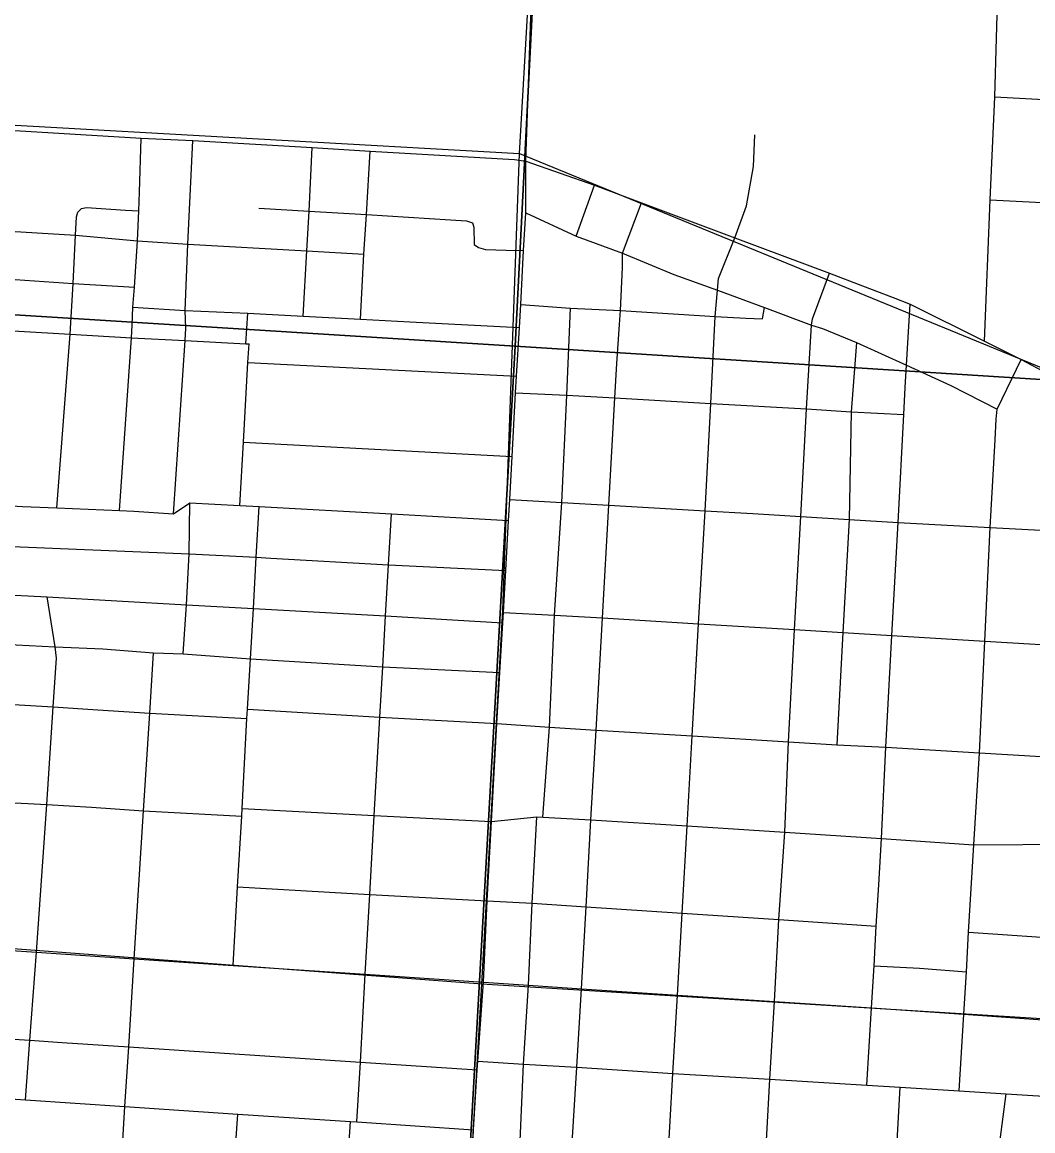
# Model space of a CAD drawing. Extents: x 114843 to 284848, y 317643 to 566895.
# Drawn here: x 209248 to 212822, y 379873 to 383793 of the extents above; entities that cross this region are included whole.
import ezdxf

# ---------------------------------------------------------------- set-up
doc = ezdxf.new("R2010")
doc.units = 0
for name, color, linetype in [('GM_X_City_Street', 7, 'Continuous'), ('GM_X_County_Road', 7, 'Continuous'), ('GM_X_Rail_Line', 7, 'Continuous'), ('GM_X_Section', 7, 'Continuous'), ('GM_X_US_Route', 7, 'Continuous')]:
    doc.layers.add(name, color=color, linetype=linetype)

msp = doc.modelspace()

# ---------------------------------------------------------------- linework, layer by layer
at = {"layer": 'GM_X_City_Street'}
for p, q in [((211207.8, 383036.6), (211272.5, 383216.8)), ((209428.4, 382868.9), (209645, 382855.5)), ((212388.5, 382796.1), (212651.6, 382665.1)), ((210039.2, 382656.1), (210045.7, 382764.2)), ((210046.2, 382589.3), (210996.1, 382541.1)), ((210030.8, 382308), (210981.4, 382257.8))]:
    msp.add_line(p, q, dxfattribs=at)
for points in [[(212651.6, 382665.1), (212671.8, 383164.7), (212687.6, 383528.7), (212700.3, 383945.3), (212718.8, 384099.8), (212721.5, 384158.4), (212723.9, 384494.6), (212743.5, 384714), (212756.2, 384941.1), (212766.7, 385180.8), (212778.3, 385430.9)], [(212687.6, 383528.7), (213123.2, 383506), (213452.6, 383487)], [(209592.4, 382066.7), (209635.2, 382677.3), (209637.2, 382721.9), (209639.2, 382785.8), (209645, 382855.5), (209655.7, 383019.4), (209660.6, 383125.4), (209663.2, 383192.2), (209669.6, 383382.4)], [(209783.1, 382054.2), (209824.2, 382667.1), (209826.6, 382711), (209824.2, 382773.2), (209833.9, 383008.4), (209852.1, 383374.6)], [(211464, 378612.3), (211492.7, 378964.9), (211501.6, 379111.9), (211518.9, 379369.9), (211528.3, 379698.4), (211549.6, 380076.2), (211565.6, 380353.1), (211582.6, 380642.9), (211599.7, 380951), (211618.2, 381269.3), (211640.2, 381665.3), (211663.1, 382065.3), (211683.9, 382445.3), (211698.6, 382752), (211706.7, 382844.9), (211710.8, 382886.2), (211768.1, 383030), (211809.9, 383143.2), (211834.4, 383282.7), (211839, 383395)], [(210242.5, 382753.9), (210254.9, 382984.6), (210262.7, 383124.7), (210274.1, 383349.4)], [(210445.1, 382742.7), (210456.2, 382973.3), (210466.3, 383112.5), (210479, 383337)], [(212671.8, 383164.7), (213107.4, 383142.1), (213440.2, 383122.9), (213725.5, 383105.3), (214112.7, 383062.4), (214504.7, 383050), (214834.2, 383014.9), (215052.6, 383003.4), (215254.3, 382992.9), (215266.5, 382992.3), (215384.7, 382986.2), (215673.2, 382967), (215885, 382953), (215997.1, 382946.2), (216295.3, 382928.2)], [(207489.9, 383155.5), (207638.1, 383147.2), (207707.2, 383144), (207737.1, 383142.6), (207816.4, 383138.8), (207917.8, 383132.7), (208013.1, 383128.6), (208096.9, 383119.5), (208193, 383114.9), (208647.2, 383086.1), (208823.7, 383075), (209164.3, 383057), (209436.8, 383040.5), (209655.7, 383019.4), (209833.9, 383008.4), (210254.9, 382984.6), (210456.2, 382973.3)], [(209370.4, 382075.7), (209418.4, 382689.7), (209428.4, 382868.9), (209436.8, 383040.5), (209440.2, 383104.5), (209442.7, 383113.1), (209445.2, 383121.8), (209458.4, 383134.2), (209475.9, 383138.3), (209614.2, 383128.6), (209660.6, 383125.4)], [(210085.4, 383135), (210262.7, 383124.7), (210466.3, 383112.5), (210763.2, 383094.3), (210820.1, 383090.1), (210840.4, 383083.7), (210845.4, 383068.7), (210846.9, 383007.1), (210862.1, 382995.9), (210887.3, 382989.4), (210959.9, 382987.1), (211021.1, 382985.2)], [(211173.7, 379531.6), (211186.6, 379716.9), (211209.4, 380097.8), (211225.8, 380375.8), (211242.6, 380665), (211258.8, 380972.6), (211278, 381289.5), (211300.3, 381686.7), (211322.7, 382085.3), (211343.6, 382464.5), (211350.8, 382586.3), (211361.1, 382723.5), (211364.3, 382773), (211371, 382925.9), (211371.5, 382976.2), (211438.8, 383153.8)], [(211029.3, 383118.5), (211207.8, 383036.6), (211371.5, 382976.2), (211553.4, 382901.2), (211706.7, 382844.9), (211873.8, 382783.6), (212039.2, 382722.3), (212078.3, 382709.6), (212199.2, 382660.3), (212375.6, 382580.7), (212532.3, 382508.8), (212695.9, 382425)], [(207512.4, 382989), (207628.1, 382983.4), (207725.6, 382978.4), (207807.2, 382972.7), (207906.5, 382966.3), (208004.6, 382960), (208084.6, 382954.9), (208182.8, 382949.2), (208404.5, 382930.5), (208638.8, 382914.5), (209154.4, 382888), (209428.4, 382868.9)], [(211823.5, 379348.6), (211830.8, 379451.3), (211843.2, 379484.4), (211853.4, 379507.5), (211860.1, 379529.9), (211867.2, 379579.1), (211871.3, 379671.8), (211881.4, 379860.3), (211891.8, 380055.4), (211908.6, 380330.2), (211924.5, 380620.1), (211945.7, 380929.5), (211958, 381248.4), (211979.5, 381645.6), (212001.7, 382045.5), (212022.3, 382425.8), (212039.2, 382722.3), (212042.8, 382744.3), (212102.9, 382905.1)], [(207536.7, 382814.2), (207617.8, 382809.6), (207717.4, 382803.8), (207792.1, 382799.4), (207895.3, 382793.8), (207992.6, 382787.5), (208074.2, 382783), (208172.2, 382777.4), (208272.9, 382767.3), (208452.7, 382752.7), (208629.7, 382741.9), (208641.3, 382740.8), (208864.1, 382725.6), (209048.4, 382712.3), (209136.8, 382707.4), (209235.9, 382700.5), (209418.4, 382689.7), (209635.2, 382677.3), (209824.2, 382667.1), (210039.2, 382656.1), (210050.7, 382655.3)], [(209639.2, 382785.8), (209824.2, 382773.2), (210045.7, 382764.2), (210242.5, 382753.9), (210445.1, 382742.7), (210618.8, 382733.8), (211007, 382714)], [(211011.9, 382794.5), (211186.8, 382781.8), (211364.3, 382773), (211569.2, 382760.6), (211698.6, 382752), (211807.2, 382745.9), (211866.2, 382744.5), (211873.8, 382783.6)], [(211090.1, 380982.1), (211112.8, 381300.1), (211130.9, 381696), (211156.8, 382095.3), (211174.9, 382473.9), (211186.8, 382781.8)], [(212235.6, 380034.5), (212251.8, 380307.7), (212260.8, 380456.3), (212268.7, 380597), (212277.4, 380743.2), (212287.1, 380906.8), (212302.9, 381229.1), (212324.3, 381624.3), (212345.6, 382024.3), (212366.7, 382405.6), (212370.6, 382501.6), (212375.6, 382580.7), (212388.5, 382796.1)], [(210017.7, 382084), (210030.8, 382308), (210046.2, 382589.3), (210050.7, 382655.3)], [(212199.2, 382660.3), (212179.8, 382414.8), (212172.5, 382034.9), (212150.5, 381634.6), (212129.5, 381238.4)], [(212562.2, 380015.1), (212578.6, 380285.8), (212587.4, 380435.6), (212595.5, 380575), (212613.9, 380884.5), (212633.3, 381209.3), (212652.3, 381604.7), (212672, 382006.4), (212688.8, 382316.4), (212692.7, 382389.4), (212695.9, 382425), (212748.2, 382532.4), (212780.6, 382600.1)], [(210993.4, 382482.7), (211174.9, 382473.9), (211343.6, 382464.5), (211683.9, 382445.3), (212022.3, 382425.8), (212179.8, 382414.8), (212366.7, 382405.6)], [(210973.1, 382105.8), (211156.8, 382095.3), (211322.7, 382085.3), (211663.1, 382065.3), (211831.9, 382055.4), (212001.7, 382045.5), (212172.5, 382034.9), (212345.6, 382024.3), (212672, 382006.4), (213008.5, 381988.7), (213354.1, 381966.3), (213686.3, 381946.9), (214061.7, 381924.6), (214451.3, 381899), (214810.1, 381877.2), (215234.1, 381852.5), (215655, 381826.8), (216019.7, 381805.4), (216387.3, 381783.8)], [(209212, 382082.7), (209249.3, 382080.6), (209370.4, 382075.7), (209592.4, 382066.7), (209643.4, 382064.6), (209783.1, 382054.2), (209841.1, 382093.9), (210017.7, 382084), (210085.8, 382080.2), (210554.5, 382054.3), (210968.7, 382030.7)], [(209817.6, 381560.1), (209828.8, 381732.9), (209838.9, 381912.7), (209841.1, 382093.9)], [(209994, 380458.2), (210010.3, 380735.5), (210024.5, 380985.8), (210025.7, 381012.8), (210043.2, 381331), (210045.2, 381363.6), (210055.4, 381542.2), (210065.8, 381719.8), (210076.1, 381901.5), (210085.8, 382080.2)], [(210431.6, 379904.9), (210444.2, 380115.4), (210461.4, 380427.5), (210477.8, 380708.7), (210493.5, 380988), (210513.1, 381335.2), (210523.2, 381513.2), (210533.7, 381693.6), (210544.2, 381874.5), (210554.5, 382054.3)], [(208970.3, 381946.2), (209126.5, 381942.4), (209838.9, 381912.7), (210076.1, 381901.5), (210128.1, 381898.5)], [(210128.1, 381898.5), (210544.2, 381874.5), (210958.5, 381854.5)], [(209152.3, 381770.8), (209336.6, 381761.6), (209828.8, 381732.9), (210065.8, 381719.8), (210533.7, 381693.6), (210948.1, 381669.6)], [(209260.5, 379983.2), (209274.8, 380193.2), (209298.3, 380504.6), (209335.8, 381026.4), (209358.3, 381372.1), (209369.8, 381544.7), (209365.3, 381584.9), (209336.6, 381761.6)], [(210950.1, 381705.6), (211130.9, 381696), (211300.3, 381686.7), (211640.2, 381665.3), (211979.5, 381645.6), (212150.5, 381634.6), (212324.3, 381624.3), (212652.3, 381604.7), (212988.7, 381584.9), (213332.8, 381566.8), (213664.8, 381547.2), (214037.6, 381524), (214427.8, 381501.3), (214786.8, 381480.5), (215211.4, 381453.3), (215630.4, 381427.5), (215996, 381404.4), (216361, 381381.4)], [(206738.5, 381451.4), (206988.2, 381489.1), (207224.2, 381525.5), (207483.3, 381565), (207728.1, 381601.7), (207965.4, 381638.2), (208150.3, 381657.5), (208202.6, 381654.4), (208362.4, 381645), (208515.3, 381635.1), (208563.9, 381632.3), (208734.4, 381620), (208963.4, 381607.2), (209181.3, 381594.3), (209365.3, 381584.9), (209533.1, 381576.9), (209712.9, 381563.5), (209817.6, 381560.1), (210055.4, 381542.2), (210523.2, 381513.2), (210937.7, 381494.2)], [(209456.5, 377601.7), (209475.8, 377930.8), (209499.9, 378265), (209510.3, 378427.9), (209527.1, 378676.8), (209540.3, 378886.5), (209553.1, 379094.3), (209567.9, 379303.4), (209584.3, 379513.5), (209597.8, 379738.8), (209611.5, 379959.4), (209625.2, 380170.3), (209644, 380481.7), (209677.5, 381005.1), (209700.1, 381350.3), (209712.9, 381563.5)], [(206782.4, 381156.8), (207033, 381196.4), (207269.7, 381229.7), (207528.7, 381270.2), (207773.2, 381306.2), (208014.2, 381343.1), (208247.4, 381377.3), (208399, 381399.5), (208549.4, 381420.3), (208722.6, 381409.3), (208951.3, 381395.9), (209197.7, 381381.5), (209358.3, 381372.1), (209515.2, 381362.1), (209700.1, 381350.3), (210043.2, 381331)], [(210045.2, 381363.6), (210513.1, 381335.2), (210927, 381313.4), (211112.8, 381300.1), (211278, 381289.5), (211618.2, 381269.3), (211958, 381248.4), (212129.5, 381238.4), (212302.9, 381229.1), (212633.3, 381209.3), (212971.3, 381189.3), (213311.1, 381168), (213511.6, 381157.1), (213643.2, 381151.4), (214016.4, 381125.5), (214406.7, 381103.8), (214763.4, 381082.9), (215189.4, 381056.3), (215605.7, 381030.3), (215970.1, 381006.9), (216336.5, 380986.2), (216674.8, 380968.2)], [(206826.9, 380864.1), (207078.3, 380902.2), (207314.6, 380938.2), (207572.8, 380977.1), (207817.1, 381014.5), (208059.9, 381051.2), (208296.4, 381086.5), (208443.5, 381108.4), (208588.4, 381130.3), (208601.5, 381066.6), (208702.3, 381064.1), (208931.6, 381050.2), (209177.9, 381035.7), (209335.8, 381026.4), (209493.7, 381017.4), (209677.5, 381005.1), (210024.5, 380985.8)], [(210025.7, 381012.8), (210493.5, 380988), (210908, 380966.3), (211068.3, 380983.3), (211090.1, 380982.1), (211258.8, 380972.6), (211599.7, 380951), (211945.7, 380929.5), (212287.1, 380906.8), (212613.9, 380884.5), (212958.7, 380886.6), (212991.7, 380884.6), (213278.1, 380866.1), (213490.8, 380843.1), (213626.4, 380828.6), (213999.6, 380806.1), (214389.2, 380782.7), (214746.4, 380760.7), (215169.6, 380733.6), (215585.2, 380708.3), (215950.9, 380684), (216316.2, 380665.2), (216745.4, 380639.3), (217020.3, 380622.5)], [(210958.7, 378998.3), (210967.4, 379141.7), (210984.8, 379401.8), (210990.3, 379540.3), (211004.2, 379728.8), (211021, 380108.4), (211039.3, 380388.3), (211051.7, 380678.3), (211068.3, 380983.3)], [(210010.3, 380735.5), (210477.8, 380708.7), (210892.4, 380686.2), (211051.7, 380678.3), (211242.6, 380665), (211582.6, 380642.9), (211924.5, 380620.1), (212268.7, 380597)], [(207660.5, 380393.2), (207904.8, 380431.1), (208148.5, 380466.8), (208383.3, 380502.2), (208532.5, 380524.6), (208657.8, 380547.3), (208682, 380549.5), (208715.5, 380550.6), (208871.4, 380535.4), (209046.6, 380521.5), (209139, 380515.3), (209298.3, 380504.6), (209644, 380481.7), (209994, 380458.2), (210461.4, 380427.5), (210880, 380398.7), (211039.3, 380388.3), (211225.8, 380375.8), (211565.6, 380353.1), (211908.6, 380330.2), (212251.8, 380307.7), (212578.6, 380285.8), (212957, 380258.9)], [(212595.5, 380575), (212972.9, 380549.9), (213259.1, 380531.4), (213481.8, 380515.2), (213608.3, 380508.9), (213982.3, 380485.2), (214371.9, 380463), (214726.9, 380440.7), (215150.5, 380415.2), (215565.7, 380389.7), (215931.1, 380367.4)], [(212260.8, 380456.3), (212422.1, 380447.8), (212587.4, 380435.6)], [(208840.5, 380198.3), (208886.2, 380208.9), (208949.8, 380215), (209029.1, 380209.6), (209274.8, 380193.2), (209389.4, 380185.7), (209625.2, 380170.3), (210444.2, 380115.4), (210857.3, 380088.4)], [(210859.1, 380119.2), (211021, 380108.4), (211209.4, 380097.8), (211549.6, 380076.2), (211891.8, 380055.4), (212235.6, 380034.5), (212353.5, 380027.8), (212562.2, 380015.1), (212727.6, 380003.9), (213126.9, 379979.3), (213579.1, 379952.6)], [(212246, 378175.6), (212242.1, 378483.1), (212266.8, 378888.4), (212315, 379319), (212331.7, 379644.5), (212353.5, 380027.8)], [(208813.7, 380012.6), (209014.8, 379999.2), (209260.5, 379983.2), (209611.5, 379959.4), (210010.4, 379932.2), (210409.6, 379906.1), (210431.6, 379904.9), (210844.2, 379876.2)], [(212568.2, 377126.7), (212583.9, 377423), (212565.4, 377520.8), (212584.9, 377732.9), (212630.1, 378155.2), (212615.2, 378460.8), (212625.1, 378657.9), (212635.4, 378867.7), (212655.6, 379276.2), (212673.9, 379588.2), (212727.6, 380003.9)], [(209952.9, 379068.1), (209966.5, 379277.9), (209979.1, 379485.5), (209996, 379712), (210010.4, 379932.2)], [(210274.4, 377888), (210294.7, 378224.1), (210305.9, 378379.4), (210323.4, 378623.6), (210338.1, 378835), (210352.6, 379042.8), (210366, 379250.2), (210380.4, 379459.1), (210394.9, 379685.4), (210409.6, 379906.1)]]:
    msp.add_lwpolyline(points, dxfattribs=at)
at = {"layer": 'GM_X_County_Road'}
msp.add_line((211029.7, 383301.9), (211054.7, 384020.1), dxfattribs=at)
msp.add_lwpolyline([(210838.2, 379738), (210844.2, 379876.2), (210857.3, 380088.4), (210859.1, 380119.2), (210880, 380398.7), (210892.4, 380686.2), (210908, 380966.3), (210927, 381313.4), (210937.7, 381494.2), (210948.1, 381669.6), (210950.1, 381705.6), (210958.5, 381854.5), (210968.7, 382030.7), (210973.1, 382105.8), (210981.4, 382257.8), (210993.4, 382482.7), (210996.1, 382541.1), (211007, 382714), (211011.9, 382794.5), (211021.1, 382985.2), (211029.3, 383118.5), (211029.7, 383301.9)], dxfattribs=at)
at = {"layer": 'GM_X_Rail_Line'}
for p, q in [((211007.2, 383328.6), (211100.1, 384958.8)), ((207923.1, 383501), (211007.2, 383328.6)), ((210873.4, 380393), (216258.3, 380059.4))]:
    msp.add_line(p, q, dxfattribs=at)
for points in [[(211007.2, 383328.6), (212969.9, 382523.3), (216400.3, 382301.7), (217504, 382230.6), (217660.6, 384834.7)], [(210873.4, 380393), (210948.3, 381714.2), (211007.2, 383328.6)], [(208131.2, 380474.8), (208714.7, 380555.8), (210859.4, 380393.9), (210873.4, 380393)], [(210433.4, 371945.1), (210479.2, 372877.2), (210649.4, 376363.2), (210832.8, 379678.1), (210873.4, 380393)]]:
    msp.add_lwpolyline(points, dxfattribs=at)
at = {"layer": 'GM_X_Section'}
for points in [[(205980.7, 388133.3), (206007.5, 388132.6), (208686.9, 387977.5), (211255.6, 387824.9), (210992.1, 382647.6), (205607.9, 382984.4)], [(213993.4, 387663.3), (213706, 382475), (210992.1, 382647.6), (211255.6, 387824.9)], [(213706, 382475), (213393.1, 377071.6), (210687.1, 377234.3), (210992.1, 382647.6)]]:
    msp.add_lwpolyline(points, close=True, dxfattribs=at)
msp.add_lwpolyline([(205607.9, 382984.4), (210992.1, 382647.6), (210687.1, 377234.3), (206129.5, 377493.3), (206128, 378639.3), (206127.2, 379230.6), (206015.7, 379322.5), (205977.7, 379356.4), (205961.6, 379384.4), (205945.6, 379412.4), (205935.6, 379430.4), (205919.5, 379444.4), (205883.5, 379464.3), (205803.5, 379508.3), (205717.4, 379556.2)], dxfattribs=at)
at = {"layer": 'GM_X_US_Route'}
msp.add_line((212388.5, 382796.1), (212651.6, 382665.1), dxfattribs=at)
for points in [[(207691.9, 383495.6), (207725.9, 383494.2), (207798.9, 383489.6), (207821.5, 383488), (207836.2, 383487.2), (207937.8, 383483.6), (208033.4, 383476.7), (208116, 383472.1), (208213.2, 383467.3), (208578.8, 383445.7), (208667.1, 383441), (209183.2, 383412.7), (209669.6, 383382.4), (209852.1, 383374.6), (210274.1, 383349.4), (210479, 383337)], [(210479, 383337), (210988.8, 383307.7), (211029.7, 383301.9), (211272.5, 383216.8), (211438.8, 383153.8), (211768.1, 383030)], [(211768.1, 383030), (212102.9, 382905.1), (212220.5, 382860.8), (212328.4, 382819.1), (212388.5, 382796.1)], [(212651.6, 382665.1), (212780.6, 382600.1), (212874.6, 382551.3), (212963.5, 382511.1), (213028.7, 382498.6), (213086, 382494.6), (213410.8, 382475.3)]]:
    msp.add_lwpolyline(points, dxfattribs=at)

doc.saveas('drawing.dxf')
